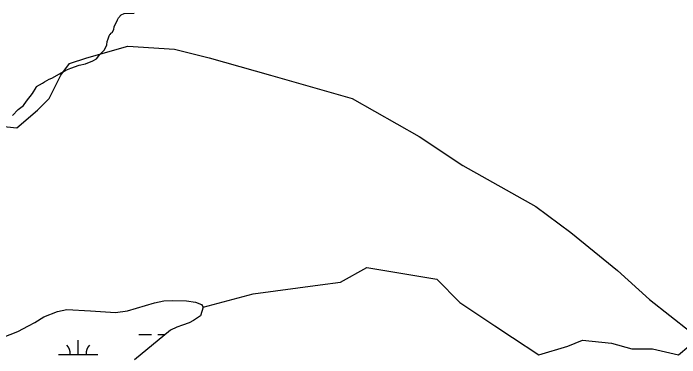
# Model space of a CAD drawing. Extents: x 3250478 to 3288318, y 788638 to 816472.
# Drawn here: x 3284112 to 3285805, y 801197 to 802073 of the extents above; entities that cross this region are included whole.
import ezdxf

# ---------------------------------------------------------------- set-up
doc = ezdxf.new("R2010")
doc.units = 0
for name, color, linetype in [('V-SITE-VEGE', 7, 'Continuous'), ('V-TOPO-SHOR', 7, 'Continuous'), ('V-WETL-SWMP', 7, 'Continuous')]:
    doc.layers.add(name, color=color, linetype=linetype)

msp = doc.modelspace()

# ---------------------------------------------------------------- linework, layer by layer
at = {"layer": 'V-SITE-VEGE'}
for p, q in [((3284378.5, 802061.6), (3284386, 802069.2)), ((3284386, 802069.2), (3284393.5, 802072.6)), ((3284393.5, 802072.6), (3284418.3, 802073)), ((3284368.1, 802038.7), (3284376.5, 802056.1)), ((3284376.5, 802056.1), (3284378.5, 802061.6)), ((3284362.9, 802024.6), (3284367.1, 802032.2)), ((3284367.1, 802032.2), (3284368.1, 802038.7)), ((3284352.4, 802008.2), (3284355.5, 802015.8)), ((3284355.5, 802015.8), (3284356.5, 802019.1)), ((3284356.5, 802019.1), (3284358.7, 802020.2)), ((3284358.7, 802020.2), (3284359.7, 802022.4)), ((3284359.7, 802022.4), (3284362.9, 802024.6)), ((3284349.4, 801993), (3284350.3, 802001.7)), ((3284350.3, 802001.7), (3284352.4, 802008.2)), ((3284343.1, 801980), (3284349.4, 801993)), ((3284323, 801957), (3284331.4, 801967.9)), ((3284331.4, 801967.9), (3284343.1, 801980)), ((3284295.1, 801944.6), (3284313.3, 801952.5)), ((3284313.3, 801952.5), (3284323, 801957)), ((3284244.6, 801928.7), (3284257.5, 801933.2)), ((3284257.5, 801933.2), (3284279, 801941.1)), ((3284279, 801941.1), (3284295.1, 801944.6)), ((3284209.3, 801907.6), (3284228.6, 801918.7)), ((3284228.6, 801918.7), (3284244.6, 801928.7)), ((3284185.7, 801895.3), (3284191.1, 801898.7)), ((3284191.1, 801898.7), (3284202.8, 801905.3)), ((3284202.8, 801905.3), (3284209.3, 801907.6)), ((3284160.2, 801869), (3284169.7, 801884.3)), ((3284169.7, 801884.3), (3284170.7, 801886.4)), ((3284170.7, 801886.4), (3284185.7, 801895.3)), ((3284145.4, 801849.3), (3284160.2, 801869)), ((3284137, 801838.4), (3284145.4, 801849.3)), ((3284109.3, 801813.1), (3284124.2, 801828.4)), ((3284124.2, 801828.4), (3284137, 801838.4))]:
    msp.add_line(p, q, dxfattribs=at)
at = {"layer": 'V-TOPO-SHOR'}
for points in [[(3284046.6, 801789.3), (3284120.7, 801781.9), (3284172.6, 801826.3), (3284202.2, 801856), (3284231.9, 801915.2), (3284254.1, 801944.9), (3284298.5, 801959.7), (3284402.3, 801989.3), (3284520.8, 801981.9), (3284609.7, 801959.7), (3284765.3, 801915.2), (3284972.8, 801856), (3285143.2, 801759.6), (3285254.3, 801685.5), (3285439.6, 801581.8), (3285528.5, 801515.1), (3285647, 801418.8), (3285728.5, 801344.7), (3285832.3, 801263.2)], [(3284593.8, 801325.4), (3284720.9, 801359.5), (3284891.3, 801381.8), (3284943.2, 801389.2), (3285009.8, 801426.2), (3285187.7, 801396.6), (3285246.9, 801337.3), (3285335.8, 801278), (3285380.3, 801248.4), (3285447, 801203.9), (3285521.1, 801226.2), (3285558.1, 801241), (3285632.2, 801233.6), (3285684.1, 801218.8), (3285736, 801218.8), (3285802.6, 801203.9), (3285854.5, 801248.4), (3285832.3, 801263.2)]]:
    msp.add_lwpolyline(points, dxfattribs=at)
at = {"layer": 'V-WETL-SWMP'}
for p, q in [((3284430.9, 801255.6), (3284462.9, 801255.5)), ((3284478.9, 801255.5), (3284496.8, 801255.5)), ((3284276.3, 801204.9), (3284276.3, 801240.9)), ((3284226.3, 801204.9), (3284326.3, 801204.8))]:
    msp.add_line(p, q, dxfattribs=at)
msp.add_lwpolyline([(3283994.1, 801213.2), (3284122.7, 801263.5), (3284150, 801277.5), (3284165.8, 801286.5), (3284188.9, 801300.4), (3284223.9, 801314), (3284247.9, 801318.9), (3284307.7, 801315.7), (3284371.3, 801311.8), (3284401.5, 801315.7), (3284470.5, 801336.1), (3284494.3, 801341.5), (3284517, 801342.2), (3284551.3, 801341.2), (3284574.4, 801338.2), (3284589.7, 801331.7), (3284593.8, 801325.4), (3284587, 801303.1), (3284569.4, 801291.3), (3284558.8, 801285.7), (3284541.3, 801279.1), (3284526.9, 801274.3), (3284510.7, 801267), (3284419.9, 801191.5)], dxfattribs=at)
for centre, start, end in [((3284221.1, 801205.3), 359.2115, 40.7552), ((3284331.6, 801205.3), 139.2115, 180.7552)]:
    msp.add_arc(centre, 35.2, start, end, dxfattribs=at)

doc.saveas('drawing.dxf')
